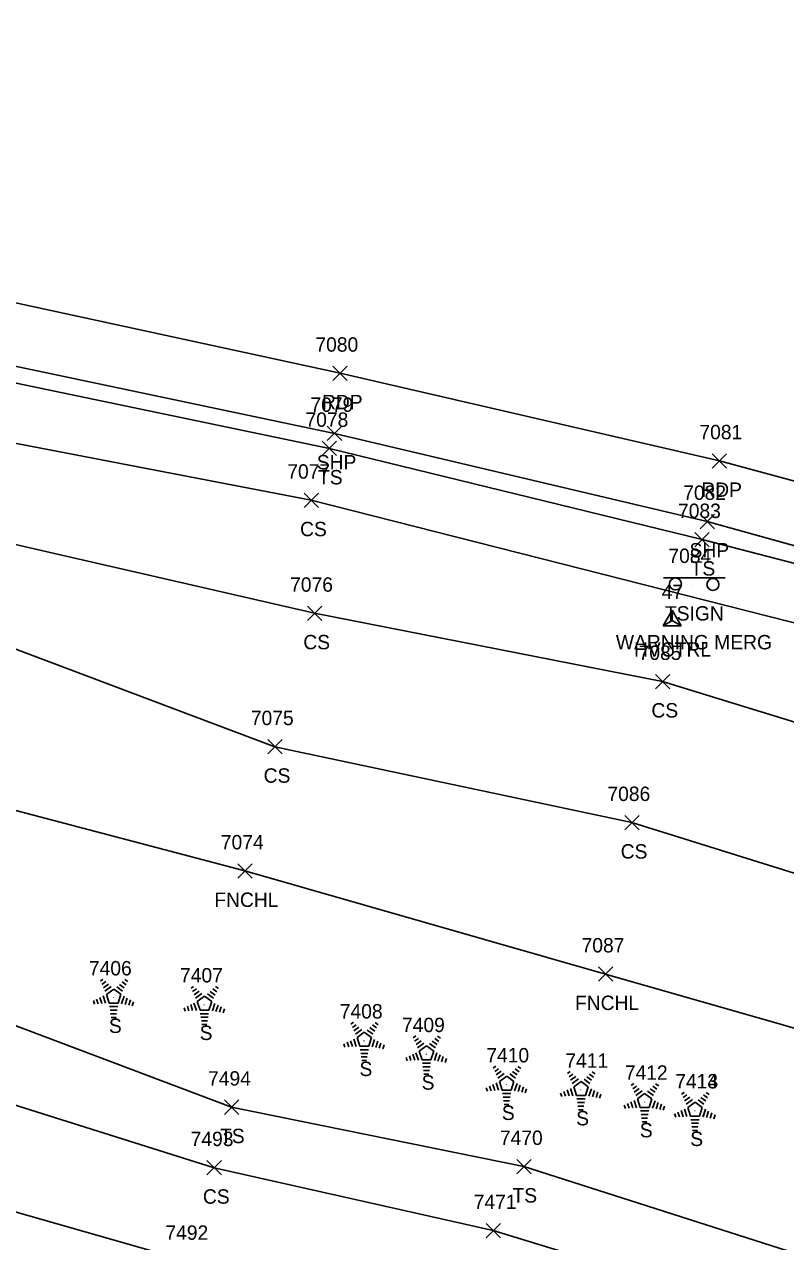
# Model space of a CAD drawing. Extents: x 1505656 to 1508446, y 700805 to 703031.
# Drawn here: x 1507720.3 to 1507826.1, y 701479.5 to 701648.6 of the extents above; entities that cross this region are included whole.
import ezdxf

# ---------------------------------------------------------------- set-up
doc = ezdxf.new("R2010")
doc.units = 0
for name, color, linetype in [('C_A', 7, 'Continuous'), ('C_I', 7, 'Continuous'), ('CPSM', 7, 'Continuous'), ('L_A', 7, 'Continuous'), ('L_I', 7, 'Continuous'), ('L_TIC', 7, 'Continuous'), ('LELB', 7, 'Continuous'), ('LFNC', 7, 'Continuous'), ('LTC', 7, 'Continuous'), ('P_A', 7, 'Continuous'), ('P_I', 7, 'Continuous'), ('P_TIC', 7, 'Continuous'), ('PET', 7, 'Continuous'), ('PSP', 7, 'Continuous'), ('S_A', 7, 'Continuous'), ('S_C', 7, 'Continuous'), ('S_I', 7, 'Continuous'), ('SSGN', 7, 'Continuous')]:
    doc.layers.add(name, color=color, linetype=linetype)

msp = doc.modelspace()

# ---------------------------------------------------------------- linework, layer by layer
at = {"layer": 'CPSM'}
for p, q in [((1507809.08, 701565.05), (1507810.33, 701567.22)), ((1507811.58, 701565.05), (1507810.33, 701567.22)), ((1507810.33, 701565.77), (1507810.33, 701567.22)), ((1507809.08, 701565.05), (1507810.33, 701565.77)), ((1507809.08, 701565.05), (1507811.58, 701565.05)), ((1507810.33, 701565.77), (1507810.33, 701565.77)), ((1507810.33, 701565.77), (1507811.58, 701565.05))]:
    msp.add_line(p, q, dxfattribs=at)
at = {"layer": 'L_TIC'}
for points in [[(1507761.71, 701588.7), (1507763.71, 701590.7)], [(1507763.71, 701588.7), (1507761.71, 701590.7)], [(1507759.19, 701581.5), (1507761.19, 701583.5)], [(1507761.19, 701581.5), (1507759.19, 701583.5)], [(1507813.48, 701576.03), (1507815.48, 701578.03)], [(1507815.48, 701576.03), (1507813.48, 701578.03)], [(1507759.64, 701565.79), (1507761.64, 701567.79)], [(1507761.64, 701565.79), (1507759.64, 701567.79)], [(1507808, 701556.31), (1507810, 701558.31)], [(1507810, 701556.31), (1507808, 701558.31)], [(1507754.13, 701547.25), (1507756.13, 701549.25)], [(1507756.13, 701547.25), (1507754.13, 701549.25)], [(1507803.73, 701536.71), (1507805.73, 701538.71)], [(1507805.73, 701536.71), (1507803.73, 701538.71)], [(1507749.96, 701529.99), (1507751.96, 701531.99)], [(1507751.96, 701529.99), (1507749.96, 701531.99)], [(1507800.07, 701515.67), (1507802.07, 701517.67)], [(1507802.07, 701515.67), (1507800.07, 701517.67)], [(1507748.11, 701497.17), (1507750.11, 701499.17)], [(1507750.11, 701497.17), (1507748.11, 701499.17)], [(1507745.69, 701488.76), (1507747.69, 701490.76)], [(1507747.69, 701488.76), (1507745.69, 701490.76)], [(1507788.73, 701488.92), (1507790.73, 701490.92)], [(1507790.73, 701488.92), (1507788.73, 701490.92)], [(1507784.46, 701480.02), (1507786.46, 701482.02)], [(1507786.46, 701480.02), (1507784.46, 701482.02)]]:
    msp.add_lwpolyline(points, dxfattribs=at)
at = {"layer": 'LELB'}
for points in [[(1507330.99, 701644.33), (1507331.57, 701641.78), (1507371.77, 701640.82), (1507418.46, 701636.99), (1507454.87, 701633.93), (1507504.71, 701630.03), (1507556.91, 701624.43), (1507606.36, 701618.24), (1507661.13, 701610.06), (1507708.24, 701601.04), (1507762.71, 701589.7), (1507814.48, 701577.03), (1507868.53, 701563.07), (1507920.81, 701547.22), (1507968.27, 701530.82), (1508018.88, 701511.91), (1508073.65, 701490), (1508121.33, 701468.38), (1508166.06, 701447.38), (1508217.92, 701421.51), (1508258.5, 701398.83)], [(1507371.82, 701631.2), (1507419.37, 701631.63), (1507454.54, 701624.79), (1507505.05, 701622.5), (1507556.06, 701615.76), (1507605.29, 701610.61), (1507659.37, 701602.95), (1507705.7, 701593), (1507760.19, 701582.5), (1507867, 701555.37), (1507918.17, 701539.42), (1507965.63, 701522.2), (1508016.59, 701504.14), (1508070.8, 701481.77), (1508118.11, 701461.28), (1508164.85, 701439.21), (1508217.28, 701414)], [(1507454.54, 701624.79), (1507504.74, 701612.91), (1507553.31, 701603.43), (1507603.85, 701602.08), (1507655.97, 701590.04), (1507703.48, 701579.9), (1507760.64, 701566.79), (1507809, 701557.31), (1507862.6, 701540.85), (1507913.87, 701525.11), (1507961.41, 701507.74), (1508011.25, 701488.42), (1508064.95, 701467.68), (1508110.8, 701446.82), (1508159.76, 701433), (1508184.08, 701421.84)], [(1507553.31, 701603.43), (1507601.29, 701589.31), (1507651.17, 701577.15), (1507700.01, 701567.77), (1507706.67, 701566.48), (1507755.13, 701548.25), (1507804.73, 701537.71), (1507857.08, 701521.39), (1507908.09, 701506.28), (1507956.13, 701490.86), (1508006.59, 701471.95), (1508058.56, 701454.54), (1508106.68, 701438.49), (1508127.36, 701424.8)], [(1508002.64, 701414.99), (1507979.81, 701421.48), (1507944.12, 701429.96), (1507890.75, 701447.74), (1507838.58, 701464.8), (1507785.46, 701481.02), (1507746.69, 701489.76), (1507701.55, 701503.96), (1507692.53, 701505.99), (1507687.4, 701507.46), (1507675.9, 701505.41), (1507637.25, 701514.14), (1507591.55, 701528.66), (1507550.69, 701540.13), (1507511.03, 701552.01), (1507480.52, 701561.6), (1507443.25, 701571.18), (1507410.03, 701581.07), (1507381.3, 701588.8), (1507363.75, 701593.74)], [(1508154.35, 701426.77), (1508127.36, 701424.8), (1508117.18, 701422.55), (1508087.33, 701416.79), (1508064.83, 701410.79), (1508066.66, 701419.74), (1508059.3, 701421.35), (1508054.24, 701408.37), (1508038.64, 701402.52), (1508017.45, 701393.31), (1507999.23, 701386.55), (1508004.56, 701399.96), (1508002.66, 701415), (1508002.64, 701414.99), (1507982.45, 701429.7), (1507948.4, 701442.92), (1507895.43, 701458.86), (1507841.28, 701473.44), (1507789.73, 701489.92), (1507749.11, 701498.17), (1507698.99, 701517.09)], [(1508154.4, 701419.52), (1508117.91, 701418.09), (1508089.24, 701413.76), (1508080.06, 701410.17), (1508061.42, 701406.62), (1508063.71, 701416.27), (1508061.94, 701416.78), (1508055.79, 701407.35), (1508040.19, 701400.53), (1508018.4, 701391.4), (1508000.84, 701382.32), (1507989.42, 701382.89), (1507991.8, 701393.99), (1507993.42, 701406.89), (1507988.68, 701409.34), (1507981.01, 701410.1), (1507940.5, 701420.91), (1507888, 701436.83), (1507832, 701451.94), (1507780.89, 701466.06), (1507743.18, 701476.74), (1507690.02, 701491.91)]]:
    msp.add_lwpolyline(points, dxfattribs=at)
at = {"layer": 'LFNC'}
msp.add_lwpolyline([(1507703.46, 701543.53), (1507750.96, 701530.99), (1507801.07, 701516.67), (1507850.61, 701502.48), (1507903.46, 701487.51), (1507950.87, 701474.23), (1508002.24, 701459.96), (1508054.23, 701445.25), (1508102.48, 701432.1), (1508087.33, 701416.79), (1508080.06, 701410.17), (1508073.75, 701404.93), (1508071.13, 701402.05), (1508049.1, 701382.67), (1508028.82, 701363.66)], dxfattribs=at)
at = {"layer": 'LTC'}
for p, q in [((1507730.88, 701515.69), (1507731.23, 701515.95)), ((1507734.27, 701515.93), (1507734.69, 701515.62)), ((1507731.09, 701515.22), (1507731.62, 701515.61)), ((1507731.3, 701514.76), (1507732, 701515.27)), ((1507731.51, 701514.29), (1507732.38, 701514.93)), ((1507731.73, 701513.84), (1507732.74, 701514.57)), ((1507732.74, 701514.57), (1507733.74, 701513.85)), ((1507733.16, 701514.88), (1507733.97, 701514.3)), ((1507733.53, 701515.23), (1507734.21, 701514.74)), ((1507733.9, 701515.58), (1507734.45, 701515.18)), ((1507743.49, 701514.7), (1507743.84, 701514.96)), ((1507743.7, 701514.24), (1507744.23, 701514.62)), ((1507743.91, 701513.77), (1507744.61, 701514.28)), ((1507746.14, 701514.25), (1507746.82, 701513.75)), ((1507746.51, 701514.6), (1507747.06, 701514.2)), ((1507746.89, 701514.94), (1507747.3, 701514.64)), ((1507729.91, 701512.97), (1507730.06, 701512.5)), ((1507730.36, 701513.18), (1507730.58, 701512.53)), ((1507730.82, 701513.4), (1507731.09, 701512.57)), ((1507731.28, 701513.62), (1507731.61, 701512.6)), ((1507731.73, 701513.84), (1507732.12, 701512.64)), ((1507733.35, 701512.64), (1507732.12, 701512.64)), ((1507733.74, 701513.85), (1507733.35, 701512.64)), ((1507734.18, 701513.58), (1507733.84, 701512.54)), ((1507734.62, 701513.32), (1507734.33, 701512.44)), ((1507735.07, 701513.07), (1507734.83, 701512.35)), ((1507735.51, 701512.82), (1507735.32, 701512.25)), ((1507743.89, 701512.63), (1507744.22, 701511.61)), ((1507744.12, 701513.31), (1507744.99, 701513.95)), ((1507744.34, 701512.85), (1507745.35, 701513.59)), ((1507744.34, 701512.85), (1507744.73, 701511.66)), ((1507745.35, 701513.59), (1507746.35, 701512.86)), ((1507745.77, 701513.9), (1507746.58, 701513.31)), ((1507746.35, 701512.86), (1507745.96, 701511.66)), ((1507746.79, 701512.59), (1507746.45, 701511.55)), ((1507733.31, 701512.14), (1507732.16, 701512.14)), ((1507733.23, 701511.64), (1507732.24, 701511.64)), ((1507733.14, 701511.14), (1507732.31, 701511.14)), ((1507742.52, 701511.98), (1507742.67, 701511.52)), ((1507742.97, 701512.2), (1507743.19, 701511.55)), ((1507743.43, 701512.42), (1507743.7, 701511.58)), ((1507745.96, 701511.66), (1507744.73, 701511.66)), ((1507745.92, 701511.16), (1507744.77, 701511.16)), ((1507747.23, 701512.34), (1507746.94, 701511.46)), ((1507747.68, 701512.09), (1507747.44, 701511.36)), ((1507748.12, 701511.84), (1507747.93, 701511.27)), ((1507733.06, 701510.64), (1507732.38, 701510.64)), ((1507745.84, 701510.66), (1507744.85, 701510.66)), ((1507745.75, 701510.16), (1507744.92, 701510.16)), ((1507745.67, 701509.66), (1507744.99, 701509.66)), ((1507765.69, 701509.7), (1507766.04, 701509.96)), ((1507765.9, 701509.23), (1507766.42, 701509.62)), ((1507766.1, 701508.77), (1507766.81, 701509.28)), ((1507768.34, 701509.24), (1507769.02, 701508.75)), ((1507768.71, 701509.59), (1507769.26, 701509.19)), ((1507769.08, 701509.94), (1507769.5, 701509.63)), ((1507765.63, 701507.41), (1507765.9, 701506.58)), ((1507766.08, 701507.63), (1507766.42, 701506.61)), ((1507766.31, 701508.3), (1507767.19, 701508.94)), ((1507766.54, 701507.85), (1507767.55, 701508.58)), ((1507766.54, 701507.85), (1507766.93, 701506.65)), ((1507767.55, 701508.58), (1507768.55, 701507.86)), ((1507767.97, 701508.89), (1507768.78, 701508.31)), ((1507768.55, 701507.86), (1507768.16, 701506.65)), ((1507768.99, 701507.59), (1507768.65, 701506.55)), ((1507774.33, 701507.81), (1507774.69, 701508.07)), ((1507774.54, 701507.35), (1507775.07, 701507.73)), ((1507774.75, 701506.88), (1507775.46, 701507.39)), ((1507776.99, 701507.36), (1507777.67, 701506.86)), ((1507777.36, 701507.7), (1507777.91, 701507.3)), ((1507777.73, 701508.05), (1507778.15, 701507.75)), ((1507764.72, 701506.98), (1507764.87, 701506.51)), ((1507765.17, 701507.19), (1507765.39, 701506.54)), ((1507768.16, 701506.65), (1507766.93, 701506.65)), ((1507768.12, 701506.15), (1507766.97, 701506.15)), ((1507769.43, 701507.33), (1507769.14, 701506.45)), ((1507769.87, 701507.08), (1507769.64, 701506.36)), ((1507770.32, 701506.83), (1507770.13, 701506.26)), ((1507774.73, 701505.74), (1507775.06, 701504.72)), ((1507774.96, 701506.41), (1507775.84, 701507.05)), ((1507775.19, 701505.96), (1507776.2, 701506.69)), ((1507775.19, 701505.96), (1507775.57, 701504.77)), ((1507776.2, 701506.69), (1507777.2, 701505.97)), ((1507776.62, 701507.01), (1507777.43, 701506.42)), ((1507777.2, 701505.97), (1507776.8, 701504.77)), ((1507777.63, 701505.7), (1507777.29, 701504.66)), ((1507768.03, 701505.65), (1507767.05, 701505.65)), ((1507767.95, 701505.15), (1507767.12, 701505.15)), ((1507767.87, 701504.65), (1507767.19, 701504.65)), ((1507773.37, 701505.09), (1507773.52, 701504.62)), ((1507773.82, 701505.31), (1507774.03, 701504.66)), ((1507774.28, 701505.52), (1507774.55, 701504.69)), ((1507776.8, 701504.77), (1507775.57, 701504.77)), ((1507776.77, 701504.27), (1507775.62, 701504.27)), ((1507778.08, 701505.45), (1507777.79, 701504.56)), ((1507778.52, 701505.2), (1507778.28, 701504.47)), ((1507778.97, 701504.95), (1507778.78, 701504.37)), ((1507776.68, 701503.77), (1507775.69, 701503.77)), ((1507776.6, 701503.27), (1507775.77, 701503.27)), ((1507776.51, 701502.77), (1507775.84, 701502.77)), ((1507785.47, 701503.6), (1507785.82, 701503.85)), ((1507785.68, 701503.13), (1507786.21, 701503.52)), ((1507785.89, 701502.67), (1507786.59, 701503.18)), ((1507786.1, 701502.2), (1507786.98, 701502.84)), ((1507786.32, 701501.74), (1507787.34, 701502.48)), ((1507787.34, 701502.48), (1507788.33, 701501.75)), ((1507787.76, 701502.79), (1507788.56, 701502.2)), ((1507788.13, 701503.14), (1507788.81, 701502.65)), ((1507788.5, 701503.49), (1507789.05, 701503.09)), ((1507788.87, 701503.84), (1507789.29, 701503.53)), ((1507795.8, 701502.85), (1507796.15, 701503.11)), ((1507796.01, 701502.39), (1507796.54, 701502.77)), ((1507796.22, 701501.92), (1507796.92, 701502.43)), ((1507798.46, 701502.39), (1507799.14, 701501.9)), ((1507798.83, 701502.74), (1507799.38, 701502.34)), ((1507799.2, 701503.09), (1507799.62, 701502.79)), ((1507784.5, 701500.88), (1507784.65, 701500.41)), ((1507784.96, 701501.09), (1507785.17, 701500.44)), ((1507785.41, 701501.31), (1507785.68, 701500.47)), ((1507785.87, 701501.53), (1507786.2, 701500.51)), ((1507786.32, 701501.74), (1507786.71, 701500.55)), ((1507788.33, 701501.75), (1507787.94, 701500.55)), ((1507788.77, 701501.48), (1507788.43, 701500.44)), ((1507789.21, 701501.23), (1507788.93, 701500.35)), ((1507789.66, 701500.98), (1507789.42, 701500.25)), ((1507790.1, 701500.73), (1507789.92, 701500.16)), ((1507796.2, 701500.78), (1507796.53, 701499.76)), ((1507796.43, 701501.45), (1507797.31, 701502.09)), ((1507796.65, 701501), (1507797.66, 701501.73)), ((1507796.65, 701501), (1507797.04, 701499.81)), ((1507797.66, 701501.73), (1507798.66, 701501.01)), ((1507798.08, 701502.05), (1507798.89, 701501.46)), ((1507798.66, 701501.01), (1507798.27, 701499.81)), ((1507799.1, 701500.74), (1507798.76, 701499.7)), ((1507804.64, 701501.19), (1507804.99, 701501.44)), ((1507804.85, 701500.72), (1507805.37, 701501.11)), ((1507805.06, 701500.26), (1507805.76, 701500.77)), ((1507807.29, 701500.73), (1507807.97, 701500.24)), ((1507807.66, 701501.08), (1507808.21, 701500.68)), ((1507808.03, 701501.43), (1507808.45, 701501.12)), ((1507787.94, 701500.55), (1507786.71, 701500.55)), ((1507787.9, 701500.05), (1507786.76, 701500.05)), ((1507787.82, 701499.55), (1507786.83, 701499.55)), ((1507787.74, 701499.05), (1507786.9, 701499.05)), ((1507794.83, 701500.13), (1507794.98, 701499.66)), ((1507795.29, 701500.35), (1507795.5, 701499.7)), ((1507795.74, 701500.56), (1507796.01, 701499.73)), ((1507798.27, 701499.81), (1507797.04, 701499.81)), ((1507798.23, 701499.31), (1507797.09, 701499.31)), ((1507799.54, 701500.49), (1507799.26, 701499.6)), ((1507799.99, 701500.24), (1507799.75, 701499.51)), ((1507800.43, 701499.99), (1507800.25, 701499.41)), ((1507804.58, 701498.9), (1507804.85, 701498.06)), ((1507805.03, 701499.12), (1507805.37, 701498.1)), ((1507805.26, 701499.79), (1507806.14, 701500.43)), ((1507805.49, 701499.33), (1507806.5, 701500.07)), ((1507805.49, 701499.33), (1507805.88, 701498.14)), ((1507806.5, 701500.07), (1507807.5, 701499.34)), ((1507806.92, 701500.38), (1507807.73, 701499.79)), ((1507807.5, 701499.34), (1507807.11, 701498.14)), ((1507807.94, 701499.07), (1507807.6, 701498.03)), ((1507811.64, 701499.98), (1507811.99, 701500.23)), ((1507811.65, 701499.98), (1507812, 701500.24)), ((1507811.85, 701499.51), (1507812.38, 701499.9)), ((1507811.85, 701499.51), (1507812.38, 701499.9)), ((1507812.06, 701499.05), (1507812.76, 701499.56)), ((1507812.06, 701499.05), (1507812.77, 701499.56)), ((1507812.27, 701498.58), (1507813.15, 701499.22)), ((1507812.27, 701498.58), (1507813.15, 701499.22)), ((1507813.92, 701499.17), (1507814.73, 701498.58)), ((1507813.93, 701499.17), (1507814.74, 701498.59)), ((1507814.3, 701499.52), (1507814.97, 701499.03)), ((1507814.3, 701499.52), (1507814.98, 701499.03)), ((1507814.67, 701499.87), (1507815.22, 701499.47)), ((1507814.67, 701499.87), (1507815.22, 701499.47)), ((1507815.04, 701500.22), (1507815.46, 701499.91)), ((1507815.04, 701500.22), (1507815.46, 701499.91)), ((1507787.65, 701498.55), (1507786.98, 701498.55)), ((1507798.15, 701498.81), (1507797.16, 701498.81)), ((1507798.06, 701498.31), (1507797.23, 701498.31)), ((1507797.98, 701497.81), (1507797.31, 701497.81)), ((1507803.67, 701498.47), (1507803.82, 701498)), ((1507804.12, 701498.68), (1507804.34, 701498.03)), ((1507807.11, 701498.14), (1507805.88, 701498.14)), ((1507807.07, 701497.64), (1507805.92, 701497.64)), ((1507808.38, 701498.82), (1507808.09, 701497.94)), ((1507808.82, 701498.57), (1507808.59, 701497.84)), ((1507809.27, 701498.32), (1507809.08, 701497.75)), ((1507810.67, 701497.26), (1507810.82, 701496.79)), ((1507810.68, 701497.26), (1507810.83, 701496.79)), ((1507811.13, 701497.47), (1507811.34, 701496.82)), ((1507811.13, 701497.47), (1507811.34, 701496.82)), ((1507811.58, 701497.69), (1507811.85, 701496.85)), ((1507811.59, 701497.69), (1507811.86, 701496.86)), ((1507812.04, 701497.91), (1507812.37, 701496.89)), ((1507812.04, 701497.91), (1507812.37, 701496.89)), ((1507812.49, 701498.12), (1507813.5, 701498.86)), ((1507812.49, 701498.12), (1507812.88, 701496.93)), ((1507812.5, 701498.13), (1507813.51, 701498.86)), ((1507812.5, 701498.13), (1507812.89, 701496.93)), ((1507813.5, 701498.86), (1507814.5, 701498.13)), ((1507813.51, 701498.86), (1507814.51, 701498.14)), ((1507814.5, 701498.13), (1507814.11, 701496.93)), ((1507814.51, 701498.14), (1507814.12, 701496.93)), ((1507814.94, 701497.86), (1507814.6, 701496.82)), ((1507814.94, 701497.87), (1507814.61, 701496.83)), ((1507815.39, 701497.62), (1507815.1, 701496.73)), ((1507815.38, 701497.61), (1507815.1, 701496.73)), ((1507815.83, 701497.36), (1507815.59, 701496.63)), ((1507815.83, 701497.37), (1507815.6, 701496.64)), ((1507806.98, 701497.14), (1507806, 701497.14)), ((1507806.9, 701496.64), (1507806.07, 701496.64)), ((1507806.82, 701496.14), (1507806.14, 701496.14)), ((1507814.11, 701496.93), (1507812.88, 701496.93)), ((1507814.12, 701496.93), (1507812.89, 701496.93)), ((1507814.07, 701496.43), (1507812.93, 701496.43)), ((1507814.08, 701496.43), (1507812.93, 701496.43)), ((1507813.99, 701495.93), (1507813, 701495.93)), ((1507813.99, 701495.93), (1507813.01, 701495.93)), ((1507816.27, 701497.11), (1507816.09, 701496.54)), ((1507816.28, 701497.11), (1507816.09, 701496.54)), ((1507813.9, 701495.43), (1507813.07, 701495.43)), ((1507813.91, 701495.43), (1507813.08, 701495.43)), ((1507813.82, 701494.93), (1507813.15, 701494.93)), ((1507813.83, 701494.93), (1507813.15, 701494.93))]:
    msp.add_line(p, q, dxfattribs=at)
at = {"layer": 'P_TIC'}
for points in [[(1507763.19, 701599.14), (1507765.19, 701601.14)], [(1507765.19, 701599.14), (1507763.19, 701601.14)], [(1507762.41, 701590.78), (1507764.41, 701592.78)], [(1507764.41, 701590.78), (1507762.41, 701592.78)], [(1507815.88, 701586.97), (1507817.88, 701588.97)], [(1507817.88, 701586.97), (1507815.88, 701588.97)], [(1507814.2, 701578.55), (1507816.2, 701580.55)], [(1507816.2, 701578.55), (1507814.2, 701580.55)]]:
    msp.add_lwpolyline(points, dxfattribs=at)
at = {"layer": 'PET'}
msp.add_lwpolyline([(1507331.09, 701648.62), (1507371.38, 701647.72), (1507419.18, 701645.9), (1507454.47, 701643.92), (1507505.5, 701639.83), (1507558.24, 701634.71), (1507608.33, 701628.44), (1507662.88, 701620.32), (1507710.96, 701611.67), (1507764.19, 701600.14), (1507816.88, 701587.97), (1507871.99, 701573.08), (1507923.59, 701557.41), (1507972.42, 701540.77), (1508022.2, 701522.45), (1508077.84, 701500.13), (1508126.28, 701479.21), (1508172.23, 701457.76), (1508223.87, 701431.74), (1508273.2, 701405.41), (1508320.32, 701376.47), (1508371.41, 701343.81), (1508408.57, 701317.59), (1508442.85, 701293.88)], dxfattribs=at)
at = {"layer": 'PSP'}
msp.add_lwpolyline([(1507708.42, 701603.34), (1507763.41, 701591.78), (1507815.2, 701579.55), (1507869.54, 701564.45), (1507921.6, 701549.15), (1507968.74, 701532.12), (1508019.6, 701513.82), (1508074.06, 701491.08), (1508122.46, 701470.23), (1508167.01, 701449.38), (1508218.67, 701423.12), (1508267.84, 701395.95), (1508314.49, 701368.02), (1508364.92, 701335.51), (1508402.55, 701308.52), (1508433.77, 701283.19)], dxfattribs=at)
at = {"layer": 'SSGN'}
for p, q in [((1507809.12, 701571.7), (1507817.71, 701571.7)), ((1507813.14, 701570.8), (1507813.14, 701570.8))]:
    msp.add_line(p, q, dxfattribs=at)
for centre in [(1507810.78, 701570.87), (1507815.99, 701570.8)]:
    msp.add_circle(centre, 0.833, dxfattribs=at)

# ---------------------------------------------------------------- texts
at = {"layer": 'C_A'}
msp.add_text('HVCTRL', height=2, dxfattribs=at).set_placement((1507805.03, 701560.77))
at = {"layer": 'C_I'}
msp.add_text('47', height=2, dxfattribs=at).set_placement((1507808.87, 701568.77))
at = {"layer": 'L_A'}
for s, p in [('TS', (1507761.12, 701584.7)), ('CS', (1507758.63, 701577.5)), ('TS', (1507812.89, 701572.03)), ('CS', (1507759.08, 701561.79)), ('CS', (1507807.44, 701552.31)), ('CS', (1507753.57, 701543.25)), ('CS', (1507803.17, 701532.71)), ('FNCHL', (1507746.71, 701525.99)), ('FNCHL', (1507796.82, 701511.67)), ('S', (1507732.07, 701508.48)), ('S', (1507744.68, 701507.5)), ('S', (1507766.88, 701502.49)), ('S', (1507775.52, 701500.6)), ('S', (1507786.66, 701496.39)), ('S', (1507796.99, 701495.64)), ('S', (1507805.83, 701493.98)), ('TS', (1507747.52, 701493.17)), ('S', (1507812.83, 701492.77)), ('S', (1507812.84, 701492.77)), ('CS', (1507745.13, 701484.76)), ('TS', (1507788.14, 701484.92))]:
    msp.add_text(s, height=2, dxfattribs=at).set_placement(p)
at = {"layer": 'L_I'}
for s, p in [('7078', (1507759.38, 701592.7)), ('7077', (1507756.85, 701585.5)), ('7083', (1507811.14, 701580.03)), ('7076', (1507757.25, 701569.79)), ('7085', (1507805.66, 701560.31)), ('7075', (1507751.79, 701551.25)), ('7086', (1507801.33, 701540.71)), ('7074', (1507747.62, 701533.99)), ('7087', (1507797.74, 701519.67)), ('7406', (1507729.29, 701516.48)), ('7407', (1507741.95, 701515.5)), ('7408', (1507764.15, 701510.49)), ('7409', (1507772.79, 701508.6)), ('7410', (1507784.5, 701504.39)), ('7411', (1507795.48, 701503.64)), ('7412', (1507803.75, 701501.98)), ('7494', (1507745.85, 701501.17)), ('7413', (1507810.75, 701500.77)), ('7414', (1507810.76, 701500.77)), ('7493', (1507743.43, 701492.76)), ('7470', (1507786.39, 701492.92)), ('7471', (1507782.76, 701484.02)), ('7492', (1507739.92, 701479.74))]:
    msp.add_text(s, height=2, dxfattribs=at).set_placement(p)
at = {"layer": 'LTC'}
for p in [(1507732.62, 701513.58), (1507745.23, 701512.6), (1507767.43, 701507.59), (1507776.08, 701505.71), (1507787.22, 701501.49), (1507797.55, 701500.75), (1507806.38, 701499.08), (1507813.39, 701497.87), (1507813.39, 701497.87)]:
    msp.add_text('.', height=1.04, rotation=270, dxfattribs=at).set_placement(p)
at = {"layer": 'P_A'}
for s, p in [('RDP', (1507761.67, 701595.14)), ('SHP', (1507760.95, 701586.78)), ('RDP', (1507814.37, 701582.97)), ('SHP', (1507812.74, 701574.55))]:
    msp.add_text(s, height=2, dxfattribs=at).set_placement(p)
at = {"layer": 'P_I'}
for s, p in [('7080', (1507760.76, 701603.14)), ('7079', (1507760.07, 701594.78)), ('7081', (1507814.11, 701590.97)), ('7082', (1507811.86, 701582.55))]:
    msp.add_text(s, height=2, dxfattribs=at).set_placement(p)
at = {"layer": 'S_A'}
msp.add_text('TSIGN', height=2, dxfattribs=at).set_placement((1507809.32, 701565.78))
at = {"layer": 'S_C'}
msp.add_text('WARNING MERG', height=2, dxfattribs=at).set_placement((1507802.5, 701561.78))
at = {"layer": 'S_I'}
msp.add_text('7084', height=2, dxfattribs=at).set_placement((1507809.8, 701573.78))

doc.saveas('drawing.dxf')
